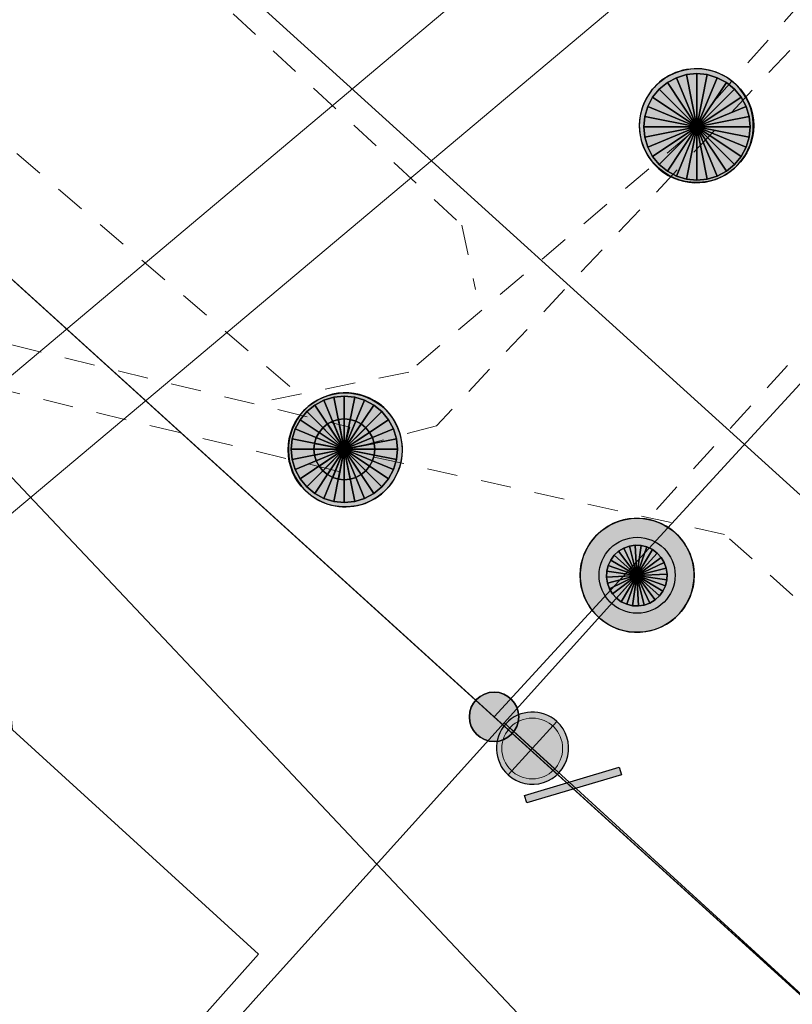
# Model space of a CAD drawing. Header units: metres. Extents: x 2695560 to 2696939, y 1260491 to 1262050.
# Tile 562 of 656: x 2696015 to 2696020, y 1261172 to 1261179. Entities that reach past the tile are written whole.
import ezdxf

# ---------------------------------------------------------------- set-up
doc = ezdxf.new("R2010")
doc.units = ezdxf.units.M
doc.linetypes.add('AUSGEZOGEN', pattern=[0])
doc.linetypes.add('VERDECKT2_S2', pattern=[0.36, 0.2, -0.16])
for name, color, linetype in [('XR$1$AV_Grenzpunkte', 7, 'AUSGEZOGEN'), ('XR$1$AV_Linien (BB)', 7, 'AUSGEZOGEN'), ('XR$1$AW_LK_Schachtdeckel', 24, 'AUSGEZOGEN'), ('XR$1$Liegenschaftsgrenzen', 7, 'AUSGEZOGEN'), ('XR$1$PFAV', 255, 'AUSGEZOGEN'), ('XR$1$PFAW', 255, 'AUSGEZOGEN'), ('XR$1$PFWA', 255, 'AUSGEZOGEN'), ('XR$1$RP_Abstandslinie', 7, 'AUSGEZOGEN'), ('XR$1$WA_LK_Absperrarmatur', 171, 'AUSGEZOGEN'), ('XR$1$WA_LK_Hydrant', 171, 'AUSGEZOGEN'), ('XR$1$WA_LK_Rohrleitungsteil', 171, 'AUSGEZOGEN')]:
    doc.layers.add(name, color=color, linetype=linetype)
for name, color, linetype, lineweight in [('XR$2$ABW-Linie-R-ungenau', 4, 'VERDECKT2_S2', 18), ('XR$2$ABW-LinieFlaeche-R-ungenau', 4, 'VERDECKT2_S2', 18), ('XR$2$ABW-Punkt', 6, 'AUSGEZOGEN', 18), ('XR$2$ELE-Flaeche-oberirdisch', 1, 'AUSGEZOGEN', 18), ('XR$2$KOM-Linie-U-genau', 91, 'AUSGEZOGEN', 18), ('XR$2$WAS-Linie-genau', 5, 'AUSGEZOGEN', 18), ('XR$2$WAS-Punkt', 5, 'AUSGEZOGEN', 18)]:
    doc.layers.add(name, color=color, linetype=linetype, lineweight=lineweight)

# ---------------------------------------------------------------- blocks, each defined once
blk = doc.blocks.new('BAV15')
at = {"layer": 'XR$1$PFAV', "transparency": 33554687}
blk.add_hatch(color=7, dxfattribs=at).paths.add_polyline_path([(0.5, 0), (0.49, 0.101), (0.459, 0.197), (0.41, 0.286), (0.344, 0.362), (0.264, 0.424), (0.174, 0.469), (0.076, 0.494), (-0.025, 0.499), (-0.125, 0.484), (-0.22, 0.449), (-0.306, 0.395), (-0.379, 0.326), (-0.437, 0.243), (-0.477, 0.15), (-0.497, 0.051), (-0.497, -0.051), (-0.477, -0.15), (-0.437, -0.243), (-0.379, -0.326), (-0.306, -0.395), (-0.22, -0.449), (-0.125, -0.484), (-0.025, -0.499), (0.076, -0.494), (0.174, -0.469), (0.264, -0.424), (0.344, -0.362), (0.41, -0.286), (0.459, -0.197), (0.49, -0.101)])
at = {"color": 7, "transparency": 33554687}
for start, end in [(90, 270), (270, 90)]:
    blk.add_arc((0, 0), 0.5, start, end, dxfattribs=at)
at = {"layer": 'XR$1$PFAV', "transparency": 33554687}
blk.add_circle((0, 0), 0.5, dxfattribs=at)
blk = doc.blocks.new('BAW2082')
at = {"layer": 'XR$1$PFAW', "transparency": 33554687}
blk.add_hatch(color=7, dxfattribs=at).paths.add_polyline_path([(0.5092, -0.0031), (0.499, 0.0975), (0.4687, 0.1941), (0.4196, 0.2825), (0.3537, 0.3593), (0.2737, 0.4212), (0.1829, 0.4658), (0.0849, 0.4911), (-0.0161, 0.4963), (-0.1161, 0.4809), (-0.211, 0.4458), (-0.2968, 0.3923), (-0.3701, 0.3226), (-0.4279, 0.2395), (-0.4678, 0.1466), (-0.4882, 0.0475), (-0.4882, -0.0537), (-0.4678, -0.1528), (-0.4279, -0.2458), (-0.3701, -0.3288), (-0.2968, -0.3985), (-0.211, -0.452), (-0.1161, -0.4871), (-0.0161, -0.5025), (0.0849, -0.4973), (0.1829, -0.472), (0.2737, -0.4274), (0.3537, -0.3655), (0.4196, -0.2887), (0.4687, -0.2003), (0.499, -0.1038)])
at = {"transparency": 33554687}
for start, end in [(91.19481, 268.80519), (268.80519, 91.19481)]:
    blk.add_arc((0.0104, 0), 0.5, start, end, dxfattribs=at)
at = {"layer": 'XR$1$PFAW', "transparency": 33554687}
blk.add_circle((0.0092, -0.0031), 0.5, dxfattribs=at)
blk = doc.blocks.new('BWA2013')
at = {"true_color": 0x000000, "transparency": 33554687}
blk.add_hatch(color=18, dxfattribs=at).paths.add_polyline_path([(-0.291, -0.4086), (0.3522, 0.3571), (0.291, 0.4086), (-0.3522, -0.3571)])
at = {"transparency": 33554687}
blk.add_lwpolyline([(-0.291, -0.4086), (-0.3522, -0.3571), (0.291, 0.4086), (0.3522, 0.3571), (-0.291, -0.4086)], close=True, dxfattribs=at)
blk = doc.blocks.new('BWA2009')
at = {"true_color": 0x000000, "transparency": 33554687}
blk.add_hatch(color=18, dxfattribs=at).paths.add_polyline_path([(0.3333, 0), (0.3265, 0.0671), (0.3063, 0.1315), (0.2736, 0.1904), (0.2297, 0.2416), (0.1763, 0.2829), (0.1158, 0.3126), (0.0505, 0.3295), (-0.0169, 0.3329), (-0.0836, 0.3227), (-0.1468, 0.2993), (-0.204, 0.2636), (-0.2529, 0.2171), (-0.2914, 0.1618), (-0.318, 0.0998), (-0.3316, 0.0337), (-0.3316, -0.0337), (-0.318, -0.0998), (-0.2914, -0.1618), (-0.2529, -0.2171), (-0.204, -0.2636), (-0.1468, -0.2993), (-0.0836, -0.3227), (-0.0169, -0.3329), (0.0505, -0.3295), (0.1158, -0.3126), (0.1763, -0.2829), (0.2297, -0.2416), (0.2736, -0.1904), (0.3063, -0.1315), (0.3265, -0.0671)])
at = {"layer": 'XR$1$PFWA', "transparency": 33554687}
blk.add_hatch(color=7, dxfattribs=at).paths.add_polyline_path([(0.5, 0), (0.4898, 0.1006), (0.4595, 0.1972), (0.4104, 0.2856), (0.3445, 0.3624), (0.2645, 0.4243), (0.1737, 0.4689), (0.0757, 0.4942), (-0.0253, 0.4994), (-0.1253, 0.484), (-0.2202, 0.4489), (-0.3061, 0.3954), (-0.3794, 0.3257), (-0.4372, 0.2427), (-0.4771, 0.1497), (-0.4974, 0.0506), (-0.4974, -0.0506), (-0.4771, -0.1497), (-0.4372, -0.2427), (-0.3794, -0.3257), (-0.3061, -0.3954), (-0.2202, -0.4489), (-0.1253, -0.484), (-0.0253, -0.4994), (0.0757, -0.4942), (0.1737, -0.4689), (0.2645, -0.4243), (0.3445, -0.3624), (0.4104, -0.2856), (0.4595, -0.1972), (0.4898, -0.1006)])
at = {"transparency": 33554687}
blk.add_circle((0, 0), 0.3333, dxfattribs=at)
for start, end in [(90, 180), (0, 90), (180, 270), (270, 0)]:
    blk.add_arc((0, 0), 0.5, start, end, dxfattribs=at)
at = {"layer": 'XR$1$PFWA', "transparency": 33554687}
blk.add_circle((0, 0), 0.5, dxfattribs=at)
blk = doc.blocks.new('BWA965')
at = {"layer": 'XR$1$PFWA', "transparency": 33554687}
blk.add_hatch(color=7, dxfattribs=at).paths.add_polyline_path([(0, 0.5), (-0.051, 0.497), (-0.101, 0.49), (-0.15, 0.477), (-0.197, 0.459), (-0.243, 0.437), (-0.286, 0.41), (-0.326, 0.379), (-0.362, 0.344), (-0.395, 0.306), (-0.424, 0.264), (-0.449, 0.22), (-0.469, 0.174), (-0.484, 0.125), (-0.494, 0.076), (-0.499, 0.025), (-0.499, -0.025), (-0.494, -0.076), (-0.484, -0.125), (-0.469, -0.174), (-0.449, -0.22), (-0.424, -0.264), (-0.395, -0.306), (-0.362, -0.344), (-0.326, -0.379), (-0.286, -0.41), (-0.243, -0.437), (-0.197, -0.459), (-0.15, -0.477), (-0.101, -0.49), (-0.051, -0.497), (0, -0.5), (0.051, -0.497), (0.101, -0.49), (0.15, -0.477), (0.197, -0.459), (0.243, -0.437), (0.286, -0.41), (0.326, -0.379), (0.362, -0.344), (0.395, -0.306), (0.424, -0.264), (0.449, -0.22), (0.469, -0.174), (0.484, -0.125), (0.494, -0.076), (0.499, -0.025), (0.499, 0.025), (0.494, 0.076), (0.484, 0.125), (0.469, 0.174), (0.449, 0.22), (0.424, 0.264), (0.395, 0.306), (0.362, 0.344), (0.326, 0.379), (0.286, 0.41), (0.243, 0.437), (0.197, 0.459), (0.15, 0.477), (0.101, 0.49), (0.051, 0.497)])
at = {"transparency": 33554687}
blk.add_line((0, 0.5), (0, -0.5), dxfattribs=at)
for start, end in [(90, 270), (270, 90)]:
    blk.add_arc((0, 0), 0.5, start, end, dxfattribs=at)
blk = doc.blocks.new('WAS-ABSPERRORGAN')
at = {"layer": 'XR$2$WAS-Punkt', "linetype": 'AUSGEZOGEN', "transparency": 33554687}
for p, q in [((0, 200, 2500), (0, -200, 2500)), ((0, 0), (0, 0))]:
    blk.add_line(p, q, dxfattribs=at)
blk.add_circle((0, 0, 502500), 200, dxfattribs=at)
blk = doc.blocks.new('WAS-OBERFLURHYDRANT')
at = {"layer": 'XR$2$WAS-Punkt', "linetype": 'AUSGEZOGEN', "transparency": 33554687}
blk.add_hatch(color=5, dxfattribs=at).paths.add_polyline_path([(0, -200), (20.2, -199), (40.3, -195.9), (59.9, -190.8), (78.9, -183.8), (97.1, -174.9), (114.3, -164.2), (130.3, -151.8), (145, -137.8), (158.2, -122.4), (169.7, -105.8), (179.6, -88.1), (187.6, -69.5), (193.6, -50.1), (197.7, -30.3), (199.7, -10.1), (199.7, 10.1), (197.7, 30.3), (193.6, 50.1), (187.6, 69.5), (179.6, 88.1), (169.7, 105.8), (158.2, 122.4), (145, 137.8), (130.3, 151.8), (114.3, 164.2), (97.1, 174.9), (78.9, 183.8), (59.9, 190.8), (40.3, 195.9), (20.2, 199), (0, 200), (-20.2, 199), (-40.3, 195.9), (-59.9, 190.8), (-78.9, 183.8), (-97.1, 174.9), (-114.3, 164.2), (-130.3, 151.8), (-145, 137.8), (-158.2, 122.4), (-169.7, 105.8), (-179.6, 88.1), (-187.6, 69.5), (-193.6, 50.1), (-197.7, 30.3), (-199.7, 10.1), (-199.7, -10.1), (-197.7, -30.3), (-193.6, -50.1), (-187.6, -69.5), (-179.6, -88.1), (-169.7, -105.8), (-158.2, -122.4), (-145, -137.8), (-130.3, -151.8), (-114.3, -164.2), (-97.1, -174.9), (-78.9, -183.8), (-59.9, -190.8), (-40.3, -195.9), (-20.2, -199)])
at = {"layer": 'XR$2$WAS-Punkt', "linetype": 'AUSGEZOGEN', "lineweight": 25, "transparency": 33554687}
for points in [[(-39, 196.2, 2500), (0, 0, 2500), (-76.5, 184.8, 2500)], [(-39, 196.2), (0, 0), (-76.5, 184.8)], [(-39, 196.2, 2500), (-39, 196.2), (-76.5, 184.8), (-76.5, 184.8, 2500)], [(0, 200, 2500), (0, 0, 2500), (-39, 196.2, 2500)], [(0, 200), (0, 0), (-39, 196.2)], [(0, 200, 2500), (0, 200), (-39, 196.2), (-39, 196.2, 2500)], [(39, 196.2, 2500), (0, 0, 2500), (0, 200, 2500)], [(39, 196.2), (0, 0), (0, 200)], [(39, 196.2, 2500), (39, 196.2), (0, 200), (0, 200, 2500)], [(76.5, 184.8, 2500), (0, 0, 2500), (39, 196.2, 2500)], [(76.5, 184.8), (0, 0), (39, 196.2)], [(76.5, 184.8, 2500), (76.5, 184.8), (39, 196.2), (39, 196.2, 2500)], [(-141.4, 141.4, 2500), (0, 0, 2500), (-166.3, 111.1, 2500)], [(-141.4, 141.4), (0, 0), (-166.3, 111.1)], [(-141.4, 141.4, 2500), (-141.4, 141.4), (-166.3, 111.1), (-166.3, 111.1, 2500)], [(-111.1, 166.3, 2500), (0, 0, 2500), (-141.4, 141.4, 2500)], [(-111.1, 166.3), (0, 0), (-141.4, 141.4)], [(-111.1, 166.3, 2500), (-111.1, 166.3), (-141.4, 141.4), (-141.4, 141.4, 2500)], [(-76.5, 184.8, 2500), (0, 0, 2500), (-111.1, 166.3, 2500)], [(-76.5, 184.8), (0, 0), (-111.1, 166.3)], [(-76.5, 184.8, 2500), (-76.5, 184.8), (-111.1, 166.3), (-111.1, 166.3, 2500)], [(111.1, 166.3, 2500), (0, 0, 2500), (76.5, 184.8, 2500)], [(111.1, 166.3), (0, 0), (76.5, 184.8)], [(141.4, 141.4, 2500), (0, 0, 2500), (111.1, 166.3, 2500)], [(141.4, 141.4), (0, 0), (111.1, 166.3)], [(166.3, 111.1, 2500), (0, 0, 2500), (141.4, 141.4, 2500)], [(166.3, 111.1), (0, 0), (141.4, 141.4)], [(111.1, 166.3, 2500), (111.1, 166.3), (76.5, 184.8), (76.5, 184.8, 2500)], [(141.4, 141.4, 2500), (141.4, 141.4), (111.1, 166.3), (111.1, 166.3, 2500)], [(166.3, 111.1, 2500), (166.3, 111.1), (141.4, 141.4), (141.4, 141.4, 2500)], [(-184.8, 76.5, 2500), (0, 0, 2500), (-196.2, 39, 2500)], [(-184.8, 76.5), (0, 0), (-196.2, 39)], [(-184.8, 76.5, 2500), (-184.8, 76.5), (-196.2, 39), (-196.2, 39, 2500)], [(-166.3, 111.1, 2500), (0, 0, 2500), (-184.8, 76.5, 2500)], [(-166.3, 111.1), (0, 0), (-184.8, 76.5)], [(-166.3, 111.1, 2500), (-166.3, 111.1), (-184.8, 76.5), (-184.8, 76.5, 2500)], [(184.8, 76.5, 2500), (0, 0, 2500), (166.3, 111.1, 2500)], [(184.8, 76.5), (0, 0), (166.3, 111.1)], [(196.2, 39, 2500), (0, 0, 2500), (184.8, 76.5, 2500)], [(196.2, 39), (0, 0), (184.8, 76.5)], [(184.8, 76.5, 2500), (184.8, 76.5), (166.3, 111.1), (166.3, 111.1, 2500)], [(196.2, 39, 2500), (196.2, 39), (184.8, 76.5), (184.8, 76.5, 2500)], [(-196.2, 39, 2500), (0, 0, 2500), (-200, 0, 2500)], [(-196.2, 39), (0, 0), (-200, 0)], [(-196.2, 39, 2500), (-196.2, 39), (-200, 0), (-200, 0, 2500)], [(-200, 0, 2500), (0, 0, 2500), (-196.2, -39, 2500)], [(-200, 0), (0, 0), (-196.2, -39)], [(-196.2, -39, 2500), (0, 0, 2500), (-184.8, -76.5, 2500)], [(-196.2, -39), (0, 0), (-184.8, -76.5)], [(-184.8, -76.5, 2500), (0, 0, 2500), (-166.3, -111.1, 2500)], [(-184.8, -76.5), (0, 0), (-166.3, -111.1)], [(-166.3, -111.1, 2500), (0, 0, 2500), (-141.4, -141.4, 2500)], [(-166.3, -111.1), (0, 0), (-141.4, -141.4)], [(-141.4, -141.4, 2500), (0, 0, 2500), (-111.1, -166.3, 2500)], [(-141.4, -141.4), (0, 0), (-111.1, -166.3)], [(-111.1, -166.3, 2500), (0, 0, 2500), (-76.5, -184.8, 2500)], [(-111.1, -166.3), (0, 0), (-76.5, -184.8)], [(-76.5, -184.8, 2500), (0, 0, 2500), (-39, -196.2, 2500)], [(-76.5, -184.8), (0, 0), (-39, -196.2)], [(-39, -196.2, 2500), (0, 0, 2500), (0, -200, 2500)], [(-39, -196.2), (0, 0), (0, -200)], [(200, 0, 2500), (0, 0, 2500), (196.2, 39, 2500)], [(200, 0), (0, 0), (196.2, 39)], [(0, -200, 2500), (0, 0, 2500), (39, -196.2, 2500)], [(39, -196.2, 2500), (0, 0, 2500), (76.5, -184.8, 2500)], [(76.5, -184.8, 2500), (0, 0, 2500), (111.1, -166.3, 2500)], [(111.1, -166.3, 2500), (0, 0, 2500), (141.4, -141.4, 2500)], [(141.4, -141.4, 2500), (0, 0, 2500), (166.3, -111.1, 2500)], [(166.3, -111.1, 2500), (0, 0, 2500), (184.8, -76.5, 2500)], [(184.8, -76.5, 2500), (0, 0, 2500), (196.2, -39, 2500)], [(196.2, -39, 2500), (0, 0, 2500), (200, 0, 2500)], [(0, -200), (0, 0), (39, -196.2)], [(39, -196.2), (0, 0), (76.5, -184.8)], [(76.5, -184.8), (0, 0), (111.1, -166.3)], [(111.1, -166.3), (0, 0), (141.4, -141.4)], [(141.4, -141.4), (0, 0), (166.3, -111.1)], [(166.3, -111.1), (0, 0), (184.8, -76.5)], [(184.8, -76.5), (0, 0), (196.2, -39)], [(196.2, -39), (0, 0), (200, 0)], [(200, 0, 2500), (200, 0), (196.2, 39), (196.2, 39, 2500)], [(-200, 0, 2500), (-200, 0), (-196.2, -39), (-196.2, -39, 2500)], [(-196.2, -39, 2500), (-196.2, -39), (-184.8, -76.5), (-184.8, -76.5, 2500)], [(184.8, -76.5, 2500), (184.8, -76.5), (196.2, -39), (196.2, -39, 2500)], [(196.2, -39, 2500), (196.2, -39), (200, 0), (200, 0, 2500)], [(-184.8, -76.5, 2500), (-184.8, -76.5), (-166.3, -111.1), (-166.3, -111.1, 2500)], [(-166.3, -111.1, 2500), (-166.3, -111.1), (-141.4, -141.4), (-141.4, -141.4, 2500)], [(141.4, -141.4, 2500), (141.4, -141.4), (166.3, -111.1), (166.3, -111.1, 2500)], [(166.3, -111.1, 2500), (166.3, -111.1), (184.8, -76.5), (184.8, -76.5, 2500)], [(-141.4, -141.4, 2500), (-141.4, -141.4), (-111.1, -166.3), (-111.1, -166.3, 2500)], [(-111.1, -166.3, 2500), (-111.1, -166.3), (-76.5, -184.8), (-76.5, -184.8, 2500)], [(-76.5, -184.8, 2500), (-76.5, -184.8), (-39, -196.2), (-39, -196.2, 2500)], [(39, -196.2, 2500), (39, -196.2), (76.5, -184.8), (76.5, -184.8, 2500)], [(76.5, -184.8, 2500), (76.5, -184.8), (111.1, -166.3), (111.1, -166.3, 2500)], [(111.1, -166.3, 2500), (111.1, -166.3), (141.4, -141.4), (141.4, -141.4, 2500)], [(-39, -196.2, 2500), (-39, -196.2), (0, -200), (0, -200, 2500)], [(0, -200, 2500), (0, -200), (39, -196.2), (39, -196.2, 2500)]]:
    blk.add_3dface(points, dxfattribs=at)
blk = doc.blocks.new('ABW-NORMSCHACHT_WEITERE')
at = {"layer": 'XR$2$ABW-Punkt', "linetype": 'AUSGEZOGEN', "lineweight": 25, "transparency": 33554687}
for points in [[(-39, 196.2, 2500), (0, 0, 2500), (-76.5, 184.8, 2500)], [(-39, 196.2), (0, 0), (-76.5, 184.8)], [(-39, 196.2, 2500), (-39, 196.2), (-76.5, 184.8), (-76.5, 184.8, 2500)], [(0, 200, 2500), (0, 0, 2500), (-39, 196.2, 2500)], [(0, 200), (0, 0), (-39, 196.2)], [(0, 200, 2500), (0, 200), (-39, 196.2), (-39, 196.2, 2500)], [(39, 196.2, 2500), (0, 0, 2500), (0, 200, 2500)], [(39, 196.2), (0, 0), (0, 200)], [(39, 196.2, 2500), (39, 196.2), (0, 200), (0, 200, 2500)], [(76.5, 184.8, 2500), (0, 0, 2500), (39, 196.2, 2500)], [(76.5, 184.8), (0, 0), (39, 196.2)], [(76.5, 184.8, 2500), (76.5, 184.8), (39, 196.2), (39, 196.2, 2500)], [(-141.4, 141.4, 2500), (0, 0, 2500), (-166.3, 111.1, 2500)], [(-141.4, 141.4), (0, 0), (-166.3, 111.1)], [(-141.4, 141.4, 2500), (-141.4, 141.4), (-166.3, 111.1), (-166.3, 111.1, 2500)], [(-111.1, 166.3, 2500), (0, 0, 2500), (-141.4, 141.4, 2500)], [(-111.1, 166.3), (0, 0), (-141.4, 141.4)], [(-111.1, 166.3, 2500), (-111.1, 166.3), (-141.4, 141.4), (-141.4, 141.4, 2500)], [(-76.5, 184.8, 2500), (0, 0, 2500), (-111.1, 166.3, 2500)], [(-76.5, 184.8), (0, 0), (-111.1, 166.3)], [(-76.5, 184.8, 2500), (-76.5, 184.8), (-111.1, 166.3), (-111.1, 166.3, 2500)], [(111.1, 166.3, 2500), (0, 0, 2500), (76.5, 184.8, 2500)], [(111.1, 166.3), (0, 0), (76.5, 184.8)], [(141.4, 141.4, 2500), (0, 0, 2500), (111.1, 166.3, 2500)], [(141.4, 141.4), (0, 0), (111.1, 166.3)], [(166.3, 111.1, 2500), (0, 0, 2500), (141.4, 141.4, 2500)], [(166.3, 111.1), (0, 0), (141.4, 141.4)], [(111.1, 166.3, 2500), (111.1, 166.3), (76.5, 184.8), (76.5, 184.8, 2500)], [(141.4, 141.4, 2500), (141.4, 141.4), (111.1, 166.3), (111.1, 166.3, 2500)], [(166.3, 111.1, 2500), (166.3, 111.1), (141.4, 141.4), (141.4, 141.4, 2500)], [(-184.8, 76.5, 2500), (0, 0, 2500), (-196.2, 39, 2500)], [(-184.8, 76.5), (0, 0), (-196.2, 39)], [(-184.8, 76.5, 2500), (-184.8, 76.5), (-196.2, 39), (-196.2, 39, 2500)], [(-166.3, 111.1, 2500), (0, 0, 2500), (-184.8, 76.5, 2500)], [(-166.3, 111.1), (0, 0), (-184.8, 76.5)], [(-166.3, 111.1, 2500), (-166.3, 111.1), (-184.8, 76.5), (-184.8, 76.5, 2500)], [(184.8, 76.5, 2500), (0, 0, 2500), (166.3, 111.1, 2500)], [(184.8, 76.5), (0, 0), (166.3, 111.1)], [(196.2, 39, 2500), (0, 0, 2500), (184.8, 76.5, 2500)], [(196.2, 39), (0, 0), (184.8, 76.5)], [(184.8, 76.5, 2500), (184.8, 76.5), (166.3, 111.1), (166.3, 111.1, 2500)], [(196.2, 39, 2500), (196.2, 39), (184.8, 76.5), (184.8, 76.5, 2500)], [(-196.2, 39, 2500), (0, 0, 2500), (-200, 0, 2500)], [(-196.2, 39), (0, 0), (-200, 0)], [(-196.2, 39, 2500), (-196.2, 39), (-200, 0), (-200, 0, 2500)], [(-200, 0, 2500), (0, 0, 2500), (-196.2, -39, 2500)], [(-200, 0), (0, 0), (-196.2, -39)], [(-196.2, -39, 2500), (0, 0, 2500), (-184.8, -76.5, 2500)], [(-196.2, -39), (0, 0), (-184.8, -76.5)], [(-184.8, -76.5, 2500), (0, 0, 2500), (-166.3, -111.1, 2500)], [(-184.8, -76.5), (0, 0), (-166.3, -111.1)], [(-166.3, -111.1, 2500), (0, 0, 2500), (-141.4, -141.4, 2500)], [(-166.3, -111.1), (0, 0), (-141.4, -141.4)], [(-141.4, -141.4, 2500), (0, 0, 2500), (-111.1, -166.3, 2500)], [(-141.4, -141.4), (0, 0), (-111.1, -166.3)], [(-111.1, -166.3, 2500), (0, 0, 2500), (-76.5, -184.8, 2500)], [(-111.1, -166.3), (0, 0), (-76.5, -184.8)], [(-76.5, -184.8, 2500), (0, 0, 2500), (-39, -196.2, 2500)], [(-76.5, -184.8), (0, 0), (-39, -196.2)], [(-39, -196.2, 2500), (0, 0, 2500), (0, -200, 2500)], [(-39, -196.2), (0, 0), (0, -200)], [(200, 0, 2500), (0, 0, 2500), (196.2, 39, 2500)], [(200, 0), (0, 0), (196.2, 39)], [(0, -200, 2500), (0, 0, 2500), (39, -196.2, 2500)], [(39, -196.2, 2500), (0, 0, 2500), (76.5, -184.8, 2500)], [(76.5, -184.8, 2500), (0, 0, 2500), (111.1, -166.3, 2500)], [(111.1, -166.3, 2500), (0, 0, 2500), (141.4, -141.4, 2500)], [(141.4, -141.4, 2500), (0, 0, 2500), (166.3, -111.1, 2500)], [(166.3, -111.1, 2500), (0, 0, 2500), (184.8, -76.5, 2500)], [(184.8, -76.5, 2500), (0, 0, 2500), (196.2, -39, 2500)], [(196.2, -39, 2500), (0, 0, 2500), (200, 0, 2500)], [(0, -200), (0, 0), (39, -196.2)], [(39, -196.2), (0, 0), (76.5, -184.8)], [(76.5, -184.8), (0, 0), (111.1, -166.3)], [(111.1, -166.3), (0, 0), (141.4, -141.4)], [(141.4, -141.4), (0, 0), (166.3, -111.1)], [(166.3, -111.1), (0, 0), (184.8, -76.5)], [(184.8, -76.5), (0, 0), (196.2, -39)], [(196.2, -39), (0, 0), (200, 0)], [(200, 0, 2500), (200, 0), (196.2, 39), (196.2, 39, 2500)], [(-200, 0, 2500), (-200, 0), (-196.2, -39), (-196.2, -39, 2500)], [(-196.2, -39, 2500), (-196.2, -39), (-184.8, -76.5), (-184.8, -76.5, 2500)], [(184.8, -76.5, 2500), (184.8, -76.5), (196.2, -39), (196.2, -39, 2500)], [(196.2, -39, 2500), (196.2, -39), (200, 0), (200, 0, 2500)], [(-184.8, -76.5, 2500), (-184.8, -76.5), (-166.3, -111.1), (-166.3, -111.1, 2500)], [(-166.3, -111.1, 2500), (-166.3, -111.1), (-141.4, -141.4), (-141.4, -141.4, 2500)], [(141.4, -141.4, 2500), (141.4, -141.4), (166.3, -111.1), (166.3, -111.1, 2500)], [(166.3, -111.1, 2500), (166.3, -111.1), (184.8, -76.5), (184.8, -76.5, 2500)], [(-141.4, -141.4, 2500), (-141.4, -141.4), (-111.1, -166.3), (-111.1, -166.3, 2500)], [(-111.1, -166.3, 2500), (-111.1, -166.3), (-76.5, -184.8), (-76.5, -184.8, 2500)], [(-76.5, -184.8, 2500), (-76.5, -184.8), (-39, -196.2), (-39, -196.2, 2500)], [(39, -196.2, 2500), (39, -196.2), (76.5, -184.8), (76.5, -184.8, 2500)], [(76.5, -184.8, 2500), (76.5, -184.8), (111.1, -166.3), (111.1, -166.3, 2500)], [(111.1, -166.3, 2500), (111.1, -166.3), (141.4, -141.4), (141.4, -141.4, 2500)], [(-39, -196.2, 2500), (-39, -196.2), (0, -200), (0, -200, 2500)], [(0, -200, 2500), (0, -200), (39, -196.2), (39, -196.2, 2500)]]:
    blk.add_3dface(points, dxfattribs=at)
blk = doc.blocks.new('ABW-KONTROLLSCHACHT')
at = {"layer": 'XR$2$ABW-Punkt', "linetype": 'AUSGEZOGEN', "lineweight": 25, "transparency": 33554687}
for points in [[(-68.3, 343.3, 2500), (0, 0, 2500), (-133.9, 323.4, 2500)], [(-68.3, 343.3), (0, 0), (-133.9, 323.4)], [(-68.3, 343.3, 2500), (-68.3, 343.3), (-133.9, 323.4), (-133.9, 323.4, 2500)], [(0, 350, 2500), (0, 0, 2500), (-68.3, 343.3, 2500)], [(0, 350), (0, 0), (-68.3, 343.3)], [(0, 350, 2500), (0, 350), (-68.3, 343.3), (-68.3, 343.3, 2500)], [(68.3, 343.3, 2500), (0, 0, 2500), (0, 350, 2500)], [(68.3, 343.3), (0, 0), (0, 350)], [(68.3, 343.3, 2500), (68.3, 343.3), (0, 350), (0, 350, 2500)], [(133.9, 323.4, 2500), (0, 0, 2500), (68.3, 343.3, 2500)], [(133.9, 323.4), (0, 0), (68.3, 343.3)], [(133.9, 323.4, 2500), (133.9, 323.4), (68.3, 343.3), (68.3, 343.3, 2500)], [(-194.4, 291, 2500), (0, 0, 2500), (-247.5, 247.5, 2500)], [(-194.4, 291), (0, 0), (-247.5, 247.5)], [(-194.4, 291, 2500), (-194.4, 291), (-247.5, 247.5), (-247.5, 247.5, 2500)], [(-133.9, 323.4, 2500), (0, 0, 2500), (-194.4, 291, 2500)], [(-133.9, 323.4), (0, 0), (-194.4, 291)], [(-133.9, 323.4, 2500), (-133.9, 323.4), (-194.4, 291), (-194.4, 291, 2500)], [(194.4, 291, 2500), (0, 0, 2500), (133.9, 323.4, 2500)], [(194.4, 291), (0, 0), (133.9, 323.4)], [(247.5, 247.5, 2500), (0, 0, 2500), (194.4, 291, 2500)], [(247.5, 247.5), (0, 0), (194.4, 291)], [(194.4, 291, 2500), (194.4, 291), (133.9, 323.4), (133.9, 323.4, 2500)], [(247.5, 247.5, 2500), (247.5, 247.5), (194.4, 291), (194.4, 291, 2500)], [(-291, 194.4, 2500), (0, 0, 2500), (-323.4, 133.9, 2500)], [(-291, 194.4), (0, 0), (-323.4, 133.9)], [(-291, 194.4, 2500), (-291, 194.4), (-323.4, 133.9), (-323.4, 133.9, 2500)], [(-247.5, 247.5, 2500), (0, 0, 2500), (-291, 194.4, 2500)], [(-247.5, 247.5), (0, 0), (-291, 194.4)], [(-247.5, 247.5, 2500), (-247.5, 247.5), (-291, 194.4), (-291, 194.4, 2500)], [(291, 194.4, 2500), (0, 0, 2500), (247.5, 247.5, 2500)], [(291, 194.4), (0, 0), (247.5, 247.5)], [(323.4, 133.9, 2500), (0, 0, 2500), (291, 194.4, 2500)], [(323.4, 133.9), (0, 0), (291, 194.4)], [(291, 194.4, 2500), (291, 194.4), (247.5, 247.5), (247.5, 247.5, 2500)], [(323.4, 133.9, 2500), (323.4, 133.9), (291, 194.4), (291, 194.4, 2500)], [(-323.4, 133.9, 2500), (0, 0, 2500), (-343.3, 68.3, 2500)], [(-323.4, 133.9), (0, 0), (-343.3, 68.3)], [(-323.4, 133.9, 2500), (-323.4, 133.9), (-343.3, 68.3), (-343.3, 68.3, 2500)], [(343.3, 68.3, 2500), (0, 0, 2500), (323.4, 133.9, 2500)], [(343.3, 68.3), (0, 0), (323.4, 133.9)], [(343.3, 68.3, 2500), (343.3, 68.3), (323.4, 133.9), (323.4, 133.9, 2500)], [(-343.3, 68.3, 2500), (0, 0, 2500), (-350, 0, 2500)], [(-343.3, 68.3), (0, 0), (-350, 0)], [(-343.3, 68.3, 2500), (-343.3, 68.3), (-350, 0), (-350, 0, 2500)], [(350, 0, 2500), (0, 0, 2500), (343.3, 68.3, 2500)], [(350, 0), (0, 0), (343.3, 68.3)], [(350, 0, 2500), (350, 0), (343.3, 68.3), (343.3, 68.3, 2500)], [(-350, 0, 2500), (0, 0, 2500), (-343.3, -68.3, 2500)], [(-350, 0), (0, 0), (-343.3, -68.3)], [(-343.3, -68.3, 2500), (0, 0, 2500), (-323.4, -133.9, 2500)], [(-343.3, -68.3), (0, 0), (-323.4, -133.9)], [(-323.4, -133.9, 2500), (0, 0, 2500), (-291, -194.4, 2500)], [(-323.4, -133.9), (0, 0), (-291, -194.4)], [(-291, -194.4, 2500), (0, 0, 2500), (-247.5, -247.5, 2500)], [(-291, -194.4), (0, 0), (-247.5, -247.5)], [(-247.5, -247.5, 2500), (0, 0, 2500), (-194.4, -291, 2500)], [(-247.5, -247.5), (0, 0), (-194.4, -291)], [(-194.4, -291, 2500), (0, 0, 2500), (-133.9, -323.4, 2500)], [(-194.4, -291), (0, 0), (-133.9, -323.4)], [(-133.9, -323.4, 2500), (0, 0, 2500), (-68.3, -343.3, 2500)], [(-133.9, -323.4), (0, 0), (-68.3, -343.3)], [(-68.3, -343.3, 2500), (0, 0, 2500), (0, -350, 2500)], [(-68.3, -343.3), (0, 0), (0, -350)], [(0, -350, 2500), (0, 0, 2500), (68.3, -343.3, 2500)], [(68.3, -343.3, 2500), (0, 0, 2500), (133.9, -323.4, 2500)], [(133.9, -323.4, 2500), (0, 0, 2500), (194.4, -291, 2500)], [(194.4, -291, 2500), (0, 0, 2500), (247.5, -247.5, 2500)], [(247.5, -247.5, 2500), (0, 0, 2500), (291, -194.4, 2500)], [(291, -194.4, 2500), (0, 0, 2500), (323.4, -133.9, 2500)], [(323.4, -133.9, 2500), (0, 0, 2500), (343.3, -68.3, 2500)], [(343.3, -68.3, 2500), (0, 0, 2500), (350, 0, 2500)], [(0, -350), (0, 0), (68.3, -343.3)], [(68.3, -343.3), (0, 0), (133.9, -323.4)], [(133.9, -323.4), (0, 0), (194.4, -291)], [(194.4, -291), (0, 0), (247.5, -247.5)], [(247.5, -247.5), (0, 0), (291, -194.4)], [(291, -194.4), (0, 0), (323.4, -133.9)], [(323.4, -133.9), (0, 0), (343.3, -68.3)], [(343.3, -68.3), (0, 0), (350, 0)], [(-350, 0, 2500), (-350, 0), (-343.3, -68.3), (-343.3, -68.3, 2500)], [(343.3, -68.3, 2500), (343.3, -68.3), (350, 0), (350, 0, 2500)], [(-343.3, -68.3, 2500), (-343.3, -68.3), (-323.4, -133.9), (-323.4, -133.9, 2500)], [(323.4, -133.9, 2500), (323.4, -133.9), (343.3, -68.3), (343.3, -68.3, 2500)], [(-323.4, -133.9, 2500), (-323.4, -133.9), (-291, -194.4), (-291, -194.4, 2500)], [(291, -194.4, 2500), (291, -194.4), (323.4, -133.9), (323.4, -133.9, 2500)], [(-291, -194.4, 2500), (-291, -194.4), (-247.5, -247.5), (-247.5, -247.5, 2500)], [(-247.5, -247.5, 2500), (-247.5, -247.5), (-194.4, -291), (-194.4, -291, 2500)], [(194.4, -291, 2500), (194.4, -291), (247.5, -247.5), (247.5, -247.5, 2500)], [(247.5, -247.5, 2500), (247.5, -247.5), (291, -194.4), (291, -194.4, 2500)], [(-194.4, -291, 2500), (-194.4, -291), (-133.9, -323.4), (-133.9, -323.4, 2500)], [(-133.9, -323.4, 2500), (-133.9, -323.4), (-68.3, -343.3), (-68.3, -343.3, 2500)], [(68.3, -343.3, 2500), (68.3, -343.3), (133.9, -323.4), (133.9, -323.4, 2500)], [(133.9, -323.4, 2500), (133.9, -323.4), (194.4, -291), (194.4, -291, 2500)], [(-68.3, -343.3, 2500), (-68.3, -343.3), (0, -350), (0, -350, 2500)], [(0, -350, 2500), (0, -350), (68.3, -343.3), (68.3, -343.3, 2500)]]:
    blk.add_3dface(points, dxfattribs=at)
blk = doc.blocks.new('ABW-DECKEL')
at = {"layer": 'XR$2$ABW-Punkt', "linetype": 'AUSGEZOGEN', "lineweight": 25, "transparency": 33554687}
for points in [[(-68.3, 343.3, 2500), (0, 0, 2500), (-133.9, 323.4, 2500)], [(-68.3, 343.3), (0, 0), (-133.9, 323.4)], [(-68.3, 343.3, 2500), (-68.3, 343.3), (-133.9, 323.4), (-133.9, 323.4, 2500)], [(0, 350, 2500), (0, 0, 2500), (-68.3, 343.3, 2500)], [(0, 350), (0, 0), (-68.3, 343.3)], [(0, 350, 2500), (0, 350), (-68.3, 343.3), (-68.3, 343.3, 2500)], [(68.3, 343.3, 2500), (0, 0, 2500), (0, 350, 2500)], [(68.3, 343.3), (0, 0), (0, 350)], [(68.3, 343.3, 2500), (68.3, 343.3), (0, 350), (0, 350, 2500)], [(133.9, 323.4, 2500), (0, 0, 2500), (68.3, 343.3, 2500)], [(133.9, 323.4), (0, 0), (68.3, 343.3)], [(133.9, 323.4, 2500), (133.9, 323.4), (68.3, 343.3), (68.3, 343.3, 2500)], [(-194.4, 291, 2500), (0, 0, 2500), (-247.5, 247.5, 2500)], [(-194.4, 291), (0, 0), (-247.5, 247.5)], [(-194.4, 291, 2500), (-194.4, 291), (-247.5, 247.5), (-247.5, 247.5, 2500)], [(-133.9, 323.4, 2500), (0, 0, 2500), (-194.4, 291, 2500)], [(-133.9, 323.4), (0, 0), (-194.4, 291)], [(-133.9, 323.4, 2500), (-133.9, 323.4), (-194.4, 291), (-194.4, 291, 2500)], [(194.4, 291, 2500), (0, 0, 2500), (133.9, 323.4, 2500)], [(194.4, 291), (0, 0), (133.9, 323.4)], [(247.5, 247.5, 2500), (0, 0, 2500), (194.4, 291, 2500)], [(247.5, 247.5), (0, 0), (194.4, 291)], [(194.4, 291, 2500), (194.4, 291), (133.9, 323.4), (133.9, 323.4, 2500)], [(247.5, 247.5, 2500), (247.5, 247.5), (194.4, 291), (194.4, 291, 2500)], [(-291, 194.4, 2500), (0, 0, 2500), (-323.4, 133.9, 2500)], [(-291, 194.4), (0, 0), (-323.4, 133.9)], [(-291, 194.4, 2500), (-291, 194.4), (-323.4, 133.9), (-323.4, 133.9, 2500)], [(-247.5, 247.5, 2500), (0, 0, 2500), (-291, 194.4, 2500)], [(-247.5, 247.5), (0, 0), (-291, 194.4)], [(-247.5, 247.5, 2500), (-247.5, 247.5), (-291, 194.4), (-291, 194.4, 2500)], [(291, 194.4, 2500), (0, 0, 2500), (247.5, 247.5, 2500)], [(291, 194.4), (0, 0), (247.5, 247.5)], [(323.4, 133.9, 2500), (0, 0, 2500), (291, 194.4, 2500)], [(323.4, 133.9), (0, 0), (291, 194.4)], [(291, 194.4, 2500), (291, 194.4), (247.5, 247.5), (247.5, 247.5, 2500)], [(323.4, 133.9, 2500), (323.4, 133.9), (291, 194.4), (291, 194.4, 2500)], [(-323.4, 133.9, 2500), (0, 0, 2500), (-343.3, 68.3, 2500)], [(-323.4, 133.9), (0, 0), (-343.3, 68.3)], [(-323.4, 133.9, 2500), (-323.4, 133.9), (-343.3, 68.3), (-343.3, 68.3, 2500)], [(343.3, 68.3, 2500), (0, 0, 2500), (323.4, 133.9, 2500)], [(343.3, 68.3), (0, 0), (323.4, 133.9)], [(343.3, 68.3, 2500), (343.3, 68.3), (323.4, 133.9), (323.4, 133.9, 2500)], [(-343.3, 68.3, 2500), (0, 0, 2500), (-350, 0, 2500)], [(-343.3, 68.3), (0, 0), (-350, 0)], [(-343.3, 68.3, 2500), (-343.3, 68.3), (-350, 0), (-350, 0, 2500)], [(350, 0, 2500), (0, 0, 2500), (343.3, 68.3, 2500)], [(350, 0), (0, 0), (343.3, 68.3)], [(350, 0, 2500), (350, 0), (343.3, 68.3), (343.3, 68.3, 2500)], [(-350, 0, 2500), (0, 0, 2500), (-343.3, -68.3, 2500)], [(-350, 0), (0, 0), (-343.3, -68.3)], [(-343.3, -68.3, 2500), (0, 0, 2500), (-323.4, -133.9, 2500)], [(-343.3, -68.3), (0, 0), (-323.4, -133.9)], [(-323.4, -133.9, 2500), (0, 0, 2500), (-291, -194.4, 2500)], [(-323.4, -133.9), (0, 0), (-291, -194.4)], [(-291, -194.4, 2500), (0, 0, 2500), (-247.5, -247.5, 2500)], [(-291, -194.4), (0, 0), (-247.5, -247.5)], [(-247.5, -247.5, 2500), (0, 0, 2500), (-194.4, -291, 2500)], [(-247.5, -247.5), (0, 0), (-194.4, -291)], [(-194.4, -291, 2500), (0, 0, 2500), (-133.9, -323.4, 2500)], [(-194.4, -291), (0, 0), (-133.9, -323.4)], [(-133.9, -323.4, 2500), (0, 0, 2500), (-68.3, -343.3, 2500)], [(-133.9, -323.4), (0, 0), (-68.3, -343.3)], [(-68.3, -343.3, 2500), (0, 0, 2500), (0, -350, 2500)], [(-68.3, -343.3), (0, 0), (0, -350)], [(0, -350, 2500), (0, 0, 2500), (68.3, -343.3, 2500)], [(68.3, -343.3, 2500), (0, 0, 2500), (133.9, -323.4, 2500)], [(133.9, -323.4, 2500), (0, 0, 2500), (194.4, -291, 2500)], [(194.4, -291, 2500), (0, 0, 2500), (247.5, -247.5, 2500)], [(247.5, -247.5, 2500), (0, 0, 2500), (291, -194.4, 2500)], [(291, -194.4, 2500), (0, 0, 2500), (323.4, -133.9, 2500)], [(323.4, -133.9, 2500), (0, 0, 2500), (343.3, -68.3, 2500)], [(343.3, -68.3, 2500), (0, 0, 2500), (350, 0, 2500)], [(0, -350), (0, 0), (68.3, -343.3)], [(68.3, -343.3), (0, 0), (133.9, -323.4)], [(133.9, -323.4), (0, 0), (194.4, -291)], [(194.4, -291), (0, 0), (247.5, -247.5)], [(247.5, -247.5), (0, 0), (291, -194.4)], [(291, -194.4), (0, 0), (323.4, -133.9)], [(323.4, -133.9), (0, 0), (343.3, -68.3)], [(343.3, -68.3), (0, 0), (350, 0)], [(-350, 0, 2500), (-350, 0), (-343.3, -68.3), (-343.3, -68.3, 2500)], [(343.3, -68.3, 2500), (343.3, -68.3), (350, 0), (350, 0, 2500)], [(-343.3, -68.3, 2500), (-343.3, -68.3), (-323.4, -133.9), (-323.4, -133.9, 2500)], [(323.4, -133.9, 2500), (323.4, -133.9), (343.3, -68.3), (343.3, -68.3, 2500)], [(-323.4, -133.9, 2500), (-323.4, -133.9), (-291, -194.4), (-291, -194.4, 2500)], [(291, -194.4, 2500), (291, -194.4), (323.4, -133.9), (323.4, -133.9, 2500)], [(-291, -194.4, 2500), (-291, -194.4), (-247.5, -247.5), (-247.5, -247.5, 2500)], [(-247.5, -247.5, 2500), (-247.5, -247.5), (-194.4, -291), (-194.4, -291, 2500)], [(194.4, -291, 2500), (194.4, -291), (247.5, -247.5), (247.5, -247.5, 2500)], [(247.5, -247.5, 2500), (247.5, -247.5), (291, -194.4), (291, -194.4, 2500)], [(-194.4, -291, 2500), (-194.4, -291), (-133.9, -323.4), (-133.9, -323.4, 2500)], [(-133.9, -323.4, 2500), (-133.9, -323.4), (-68.3, -343.3), (-68.3, -343.3, 2500)], [(68.3, -343.3, 2500), (68.3, -343.3), (133.9, -323.4), (133.9, -323.4, 2500)], [(133.9, -323.4, 2500), (133.9, -323.4), (194.4, -291), (194.4, -291, 2500)], [(-68.3, -343.3, 2500), (-68.3, -343.3), (0, -350), (0, -350, 2500)], [(0, -350, 2500), (0, -350), (68.3, -343.3), (68.3, -343.3, 2500)]]:
    blk.add_3dface(points, dxfattribs=at)

msp = doc.modelspace()

# ---------------------------------------------------------------- linework, layer by layer
at = {"layer": 'XR$1$AV_Linien (BB)', "color": 7, "linetype": 'AUSGEZOGEN', "transparency": 33554687}
msp.add_lwpolyline([(2696011.981, 1261179.711), (2696018.053, 1261174.2), (2696061.352, 1261134.897), (2696060.716, 1261134.141), (2696071.236, 1261124.558)], dxfattribs=at)
at = {"layer": 'XR$1$Liegenschaftsgrenzen', "color": 7, "linetype": 'AUSGEZOGEN', "transparency": 33554687}
msp.add_line((2696011.981, 1261179.711), (2696018.153, 1261174.109), dxfattribs=at)
for points in [[(2696104.402, 1261210.583), (2696092.763, 1261220.547), (2696089.064, 1261216.228), (2696078.838, 1261224.987), (2696071.283, 1261231.948), (2696018.153, 1261174.109)], [(2696018.153, 1261174.109), (2696061.352, 1261134.897), (2696060.716, 1261134.141), (2696071.236, 1261124.558), (2696070.556, 1261123.811)]]:
    msp.add_lwpolyline(points, dxfattribs=at)
at = {"layer": 'XR$1$RP_Abstandslinie', "color": 7, "linetype": 'AUSGEZOGEN', "transparency": 33554687}
msp.add_lwpolyline([(2695964.57, 1261225.99), (2695993.28, 1261199.95), (2696022.91, 1261173.08), (2696052.53, 1261146.2), (2696081.23, 1261120.16), (2696106.53, 1261149.69), (2696139.06, 1261187.66), (2696176.2, 1261231)], dxfattribs=at)
at = {"layer": 'XR$2$ABW-Linie-R-ungenau', "linetype": 'VERDECKT2_S2', "transparency": 33554687}
for p, q in [((2696035.671, 1261196.381), (2696019.455, 1261177.994)), ((2695994.745, 1261195.102), (2696016.847, 1261176.251)), ((2696020.083, 1261176.42), (2696019.179, 1261175.427))]:
    msp.add_line(p, q, dxfattribs=at)
for points in [[(2696040.815, 1261200.521), (2696017.774, 1261176.023), (2696017.174, 1261175.864)], [(2696015.115, 1261179.955), (2696017.94, 1261177.344), (2696018.031, 1261176.921)], [(2696019.445, 1261177.947), (2696017.592, 1261176.377), (2696016.554, 1261176.166)], [(2696026.834, 1261168.916), (2696019.669, 1261175.309), (2696017.21, 1261175.852)]]:
    msp.add_lwpolyline(points, dxfattribs=at)
at = {"layer": 'XR$2$ABW-LinieFlaeche-R-ungenau', "linetype": 'VERDECKT2_S2', "transparency": 33554687}
msp.add_lwpolyline([(2696017.1326, 1261175.7232), (2696013.3302, 1261176.6477), (2696011.198, 1261174.3929), (2696010.98, 1261174.5991), (2696013.2318, 1261176.9803), (2696017.2034, 1261176.0148), (2696017.1326, 1261175.7232)], close=True, dxfattribs=at)
at = {"layer": 'XR$2$ELE-Flaeche-oberirdisch', "transparency": 33554687}
msp.add_lwpolyline([(2696031.744, 1261191.482), (2696025.908, 1261186.517), (2696025.517, 1261186.188), (2696025.134, 1261185.849), (2696024.76, 1261185.5), (2696024.394, 1261185.143), (2696024.037, 1261184.777), (2696023.69, 1261184.402), (2696023.351, 1261184.019), (2696023.022, 1261183.628), (2696021.121, 1261181.522), (2696014.177, 1261175.681), (2696014.688, 1261175.203), (2696021.615, 1261181.024), (2696023.53, 1261183.146), (2696023.855, 1261183.533), (2696024.19, 1261183.912), (2696024.534, 1261184.282), (2696024.887, 1261184.644), (2696025.249, 1261184.998), (2696025.619, 1261185.342), (2696025.997, 1261185.677), (2696026.384, 1261186.003), (2696032.228, 1261190.974)], dxfattribs=at)
msp.add_lwpolyline([(2696010.463, 1261176.209), (2696015.658, 1261171.486), (2696016.603, 1261172.548), (2696014.986, 1261174.023), (2696014.89, 1261175.014), (2696013.988, 1261175.859), (2696013.003, 1261175.812), (2696011.413, 1261177.231), (2696010.463, 1261176.209)], close=True, dxfattribs=at)
at = {"layer": 'XR$2$KOM-Linie-U-genau', "linetype": 'AUSGEZOGEN', "transparency": 33554687}
msp.add_lwpolyline([(2696011.354, 1261179.196), (2696013.058, 1261177.719), (2696019.083, 1261171.338)], dxfattribs=at)
at = {"layer": 'XR$2$WAS-Linie-genau', "linetype": 'AUSGEZOGEN', "transparency": 33554687}
for p, q in [((2696018.22, 1261174.07), (2696019.092, 1261175.038)), ((2696016.606, 1261172.28), (2696018.22, 1261174.07)), ((2696018.22, 1261174.07), (2696018.404, 1261173.901)), ((2696018.404, 1261173.901), (2696018.67, 1261173.658)), ((2696014.026, 1261169.417), (2696016.606, 1261172.28))]:
    msp.add_line(p, q, dxfattribs=at)
msp.add_lwpolyline([(2696018.67, 1261173.658), (2696026.79, 1261166.236), (2696028.903, 1261168.463)], dxfattribs=at)

# ---------------------------------------------------------------- block references
at = {"layer": 'XR$1$AV_Grenzpunkte', "color": 7, "linetype": 'AUSGEZOGEN', "lineweight": -3, "transparency": 33554687, "xscale": 0.3249999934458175, "yscale": 0.3249999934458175}
msp.add_blockref('BAV15', (2696018.153, 1261174.109), dxfattribs=at)
at = {"layer": 'XR$1$AW_LK_Schachtdeckel', "color": 24, "linetype": 'AUSGEZOGEN', "lineweight": -3, "transparency": 33554687, "xscale": 0.7499999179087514, "yscale": 0.7499999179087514}
for p, rotation in [((2696019.489, 1261177.992), 137.883878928), ((2696017.17, 1261175.871), 316.574104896)]:
    msp.add_blockref('BAW2082', p, dxfattribs=dict(at, rotation=rotation))
at = {"layer": 'XR$1$WA_LK_Absperrarmatur', "color": 171, "linetype": 'AUSGEZOGEN', "lineweight": -3, "transparency": 33554687, "xscale": 0.475528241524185, "yscale": 0.475528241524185, "rotation": 317.572253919}
msp.add_blockref('BWA965', (2696018.406, 1261173.903), dxfattribs=at)
at = {"layer": 'XR$1$WA_LK_Hydrant', "color": 171, "linetype": 'AUSGEZOGEN', "lineweight": -3, "transparency": 33554687, "xscale": 0.7499999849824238, "yscale": 0.7499999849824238, "rotation": 47.97116334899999}
msp.add_blockref('BWA2009', (2696019.094, 1261175.04), dxfattribs=at)
at = {"layer": 'XR$1$WA_LK_Rohrleitungsteil', "color": 171, "linetype": 'AUSGEZOGEN', "lineweight": -3, "transparency": 33554687, "xscale": 0.6499999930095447, "yscale": 0.6499999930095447, "rotation": 326.57229}
msp.add_blockref('BWA2013', (2696018.672, 1261173.66), dxfattribs=at)
at = {"layer": 'XR$2$ABW-Punkt', "color": 6, "linetype": 'AUSGEZOGEN', "lineweight": 18, "transparency": 33554687, "xscale": 0.001, "yscale": 0.001, "zscale": 0.001, "rotation": 360}
for name, p in [('ABW-KONTROLLSCHACHT', (2696019.487, 1261177.99)), ('ABW-DECKEL', (2696019.487, 1261177.99)), ('ABW-DECKEL', (2696017.168, 1261175.869)), ('ABW-NORMSCHACHT_WEITERE', (2696017.168, 1261175.869))]:
    msp.add_blockref(name, p, dxfattribs=at)
at = {"layer": 'XR$2$WAS-Punkt', "color": 5, "linetype": 'AUSGEZOGEN', "lineweight": 18, "transparency": 33554687, "zscale": 0.001}
for name, p, xscale, yscale, rotation in [('WAS-OBERFLURHYDRANT', (2696019.092, 1261175.038), 0.0009999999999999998, 0.0009999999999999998, 318.0000000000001), ('WAS-ABSPERRORGAN', (2696018.404, 1261173.901), 0.001, 0.001, 227.5999999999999)]:
    msp.add_blockref(name, p, dxfattribs=dict(at, xscale=xscale, yscale=yscale, rotation=rotation))

doc.saveas('drawing.dxf')
